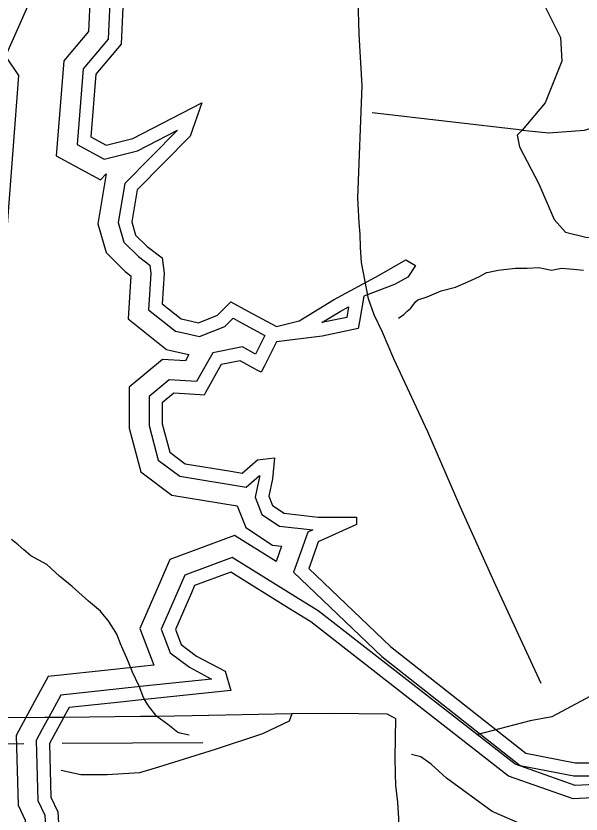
# Model space of a CAD drawing. Extents: x 2001466 to 2224147, y 644118 to 847247.
# Drawn here: x 2008736 to 2011540, y 683586 to 687543 of the extents above; entities that cross this region are included whole.
import ezdxf

# ---------------------------------------------------------------- set-up
doc = ezdxf.new("R2010")
doc.units = 0
for name, color, linetype in [('Exist Hydrographic Buffer Line', 7, 'Continuous'), ('Exist Hydrographic Lake Shore', 7, 'Continuous'), ('Exist Hydrographic Misc Water Feature', 7, 'Continuous'), ('Exist Railroad Siding', 7, 'Continuous'), ('Exist Road Non-System Type 51', 7, 'Continuous')]:
    doc.layers.add(name, color=color, linetype=linetype)

msp = doc.modelspace()

# ---------------------------------------------------------------- linework, layer by layer
at = {"layer": 'Exist Hydrographic Buffer Line'}
for p, q in [((2010167.1, 684937.2), (2010132.6, 684840.4)), ((2010054.2, 684913.5), (2010027.2, 684838)), ((2010132.6, 684840.4), (2010112.9, 684785.3)), ((2009359.1, 684317.1), (2009238.3, 684304.3)), ((2009369.5, 684219.2), (2009248.6, 684206.4)), ((2008828.9, 684143.5), (2008736.9, 683974.6)), ((2008915.3, 684096.5), (2008866.6, 684006.9)), ((2008866.6, 684006.9), (2008836.1, 683951))]:
    msp.add_line(p, q, dxfattribs=at)
for points in [[(2009295.8, 688167), (2009301.1, 688120.8), (2009327.7, 687917.1), (2009309.1, 687819.2), (2009302.5, 687737.3), (2009201.6, 687610.3), (2009193.6, 687427.8), (2009069.6, 687280.4), (2009039.5, 686905.7), (2009174.5, 686832.2), (2009339.6, 686873.7), (2009537.5, 686976), (2009276.3, 686712.1)], [(2009203.4, 688108.9), (2009228.1, 687920), (2009211.5, 687832.4), (2009206.8, 687775.1), (2009104.6, 687646.5), (2009096.7, 687465.5), (2008974, 687319.7), (2008936.3, 686849.9), (2009155.8, 686730.3), (2009184.3, 686759.2)], [(2008035.5, 686448.5), (2008299.7, 686537.2), (2008317.5, 686549.6), (2008400.5, 686503.3), (2008694.4, 686506.9), (2008751.3, 687248), (2008693.2, 687333.1), (2008691.3, 687356.6), (2008855.5, 687727.3)], [(2009184.3, 686759.2), (2009143.2, 686512.5), (2009183.9, 686370), (2009278.9, 686275), (2009306.4, 686254.4), (2009293.1, 686041.1), (2009483.8, 685888.6), (2009510.7, 685882.6)], [(2009276.3, 686712.1), (2009244, 686518.2), (2009271.6, 686421.6), (2009343.5, 686349.6), (2009400.5, 686306.8), (2009405.7, 686265), (2009394.5, 686086), (2009527.5, 685979.7), (2009552, 685974.2)], [(2010253, 686022.1), (2010344.5, 686078), (2010386.8, 686100.9)], [(2010386.8, 686100.9), (2010377.6, 686048.3)], [(2010377.6, 686048.3), (2010253, 686022.1)], [(2009552, 685974.2), (2009647.1, 685953.1), (2009772.8, 686003.4), (2009813.4, 686044), (2009855.6, 686020.6), (2009971.1, 685958.9)], [(2009971.1, 685958.9), (2009924.8, 685866.2)], [(2009924.8, 685866.2), (2009859.7, 685901.7), (2009712.4, 685872.2), (2009632.8, 685730.8)], [(2009510.7, 685882.6), (2009594.8, 685863.9)], [(2009594.8, 685863.9), (2009577.3, 685832.9)], [(2009577.3, 685832.9), (2009463.9, 685840), (2009298.1, 685701.8), (2009298.1, 685580.2)], [(2009632.8, 685730.8), (2009496.8, 685739.3), (2009396.5, 685655.7), (2009396.5, 685580.2)], [(2009298.1, 685580.2), (2009298.1, 685499.6), (2009356, 685282.3), (2009509, 685167.5), (2009833.7, 685113.4), (2009876.3, 685006.8), (2010008.5, 684918.6), (2010054.2, 684913.5)], [(2009396.5, 685580.2), (2009396.5, 685512.5), (2009442.4, 685340.6), (2009548.9, 685260.7), (2009878.5, 685205.7), (2009945.3, 685264.2), (2009944.7, 685257.3), (2009922.3, 685156.7), (2009956.3, 685071.7), (2010043.2, 685013.8), (2010209.1, 684995.4), (2010183.8, 684984), (2010167.1, 684937.2)], [(2010027.2, 684838), (2009820.3, 684966.1), (2009500.1, 684848.1), (2009453.7, 684741.2)], [(2010123.2, 684662.8), (2009809.3, 684857.2), (2009573.6, 684770.3), (2009545.7, 684706.1)], [(2010112.9, 684785.3), (2010551.9, 684366.6), (2011237.1, 683826), (2011504.4, 683774.6), (2011701.6, 683774.6), (2013063.6, 684274.2), (2013063.7, 684273.8), (2012173.7, 683891), (2011835.2, 683744.6), (2011510.7, 683727), (2011212.1, 683832.4), (2010236, 684592.9), (2010123.2, 684662.8)], [(2009453.7, 684741.2), (2009351.3, 684505.8), (2009419.7, 684323.5), (2009359.1, 684317.1)], [(2009545.7, 684706.1), (2009457.5, 684503), (2009501.8, 684384.7), (2009596.7, 684313.5), (2009706.5, 684254.9), (2009369.5, 684219.2)], [(2009238.3, 684304.3), (2008896.7, 684268.1), (2008828.9, 684143.5)], [(2009248.6, 684206.4), (2008958.4, 684175.7), (2008915.3, 684096.5)], [(2008736.9, 683974.6), (2008747.3, 683630.5), (2008782.3, 683555.5), (2008798.1, 683283.6), (2008871.6, 683104), (2008953.3, 683078.6), (2008906.8, 683044.9), (2008866.7, 682709.3), (2008952.8, 682562.4), (2009132.6, 682475.2), (2009195.9, 682482.5)], [(2008836.1, 683951), (2008845, 683653.7), (2008879.5, 683580), (2008895.4, 683305.7), (2008945.1, 683184.2), (2009102.7, 683135.2), (2009071.7, 683042.8), (2008999.4, 682990.5), (2008968.4, 682730.5), (2009022.6, 682637.9), (2009149.8, 682576.3), (2009359.6, 682600.4)]]:
    msp.add_lwpolyline(points, dxfattribs=at)
at = {"layer": 'Exist Hydrographic Lake Shore'}
for p, q in [((2010228.9, 684915.1), (2010195.3, 684821.1)), ((2010195.3, 684821.1), (2010189, 684803.4)), ((2009374.9, 684153.8), (2009255.5, 684141.2)), ((2009376.4, 684154), (2009374.9, 684153.8)), ((2008968.2, 684056.3), (2008924.2, 683975.5)), ((2008973, 684065.1), (2008968.2, 684056.3)), ((2008924.2, 683975.5), (2008902.2, 683935.2))]:
    msp.add_line(p, q, dxfattribs=at)
for points in [[(2009360.6, 688178.3), (2009366.3, 688128.8), (2009394.1, 687915.2), (2009374.3, 687810.4), (2009366.3, 687712.1), (2009266.2, 687586.2), (2009258.2, 687402.6), (2009133.3, 687254.3), (2009108.3, 686943), (2009183.4, 686902.1), (2009316.2, 686935.5), (2009658.3, 687112.3), (2009600.2, 686946.1), (2009337.6, 686680.8)], [(2009337.6, 686680.8), (2009311.1, 686522), (2009330, 686455.9), (2009386.6, 686399.3), (2009462.2, 686342.6), (2009471.6, 686267.1), (2009462.2, 686116), (2009556.6, 686040.4), (2009579.7, 686035.3)], [(2010166.9, 686046.3), (2010311.8, 686134.9), (2010538.3, 686257.6), (2010670.5, 686333.2), (2010717.7, 686304.8)], [(2010717.7, 686304.8), (2010679.9, 686248.2), (2010613.8, 686210.4), (2010462.8, 686153.7), (2010440.6, 686028.2)], [(2009579.7, 686035.3), (2009641.5, 686021.5), (2009735.9, 686059.3), (2009802, 686125.4), (2009887, 686078.2), (2010028.6, 686002.7), (2010141.8, 686031), (2010166.9, 686046.3)], [(2010440.6, 686028.2), (2010434.5, 685993.2), (2010255.1, 685955.4), (2010028.6, 685927.1), (2009967.5, 685805)], [(2009930.3, 685788.4), (2009849.2, 685832.7), (2009754.8, 685813.8), (2009677.2, 685675.9)], [(2009967.5, 685805), (2009953, 685776), (2009930.3, 685788.4)], [(2009650.4, 685663.9), (2009518.8, 685672.2), (2009462.2, 685624.9), (2009462.2, 685580.2)], [(2009677.2, 685675.9), (2009669.8, 685662.7), (2009650.4, 685663.9)], [(2009462.2, 685580.2), (2009462.2, 685521.1), (2009499.9, 685379.4), (2009575.4, 685322.8), (2009802, 685285), (2009858.6, 685275.6), (2009934.2, 685341.7), (2010019.1, 685351.1), (2010009.7, 685247.2), (2009990.8, 685162.2), (2010009.7, 685115), (2010066.3, 685077.3), (2010236.2, 685058.4), (2010425, 685058.4), (2010425, 685020.6), (2010236.2, 684935.6), (2010228.9, 684915.1)], [(2010088.6, 684607), (2009802, 684784.5), (2009622.6, 684718.4), (2009607.3, 684683.2)], [(2010189, 684803.4), (2010595, 684416.2), (2011265.2, 683887.4), (2011510.6, 683840.2), (2011690, 683840.2), (2013106, 684359.6), (2013143.7, 684236.8), (2012199.7, 683830.8), (2011850.5, 683679.7), (2011501.2, 683660.8), (2011180.2, 683774.1), (2010198.5, 684539), (2010088.6, 684607)], [(2009607.3, 684683.2), (2009528.2, 684501.2), (2009556.6, 684425.7), (2009632.1, 684369), (2009773.7, 684293.5), (2009802, 684199.1), (2009376.4, 684154)], [(2009255.5, 684141.2), (2008999.6, 684114.1), (2008973, 684065.1)], [(2008902.2, 683935.2), (2008910.2, 683669.2), (2008944.3, 683596.4), (2008960.3, 683320.4), (2008994.1, 683237.7), (2009186.2, 683178), (2009127.2, 683002), (2009061.1, 682954.2), (2009036.1, 682744.6), (2009069.1, 682688.3), (2009161.2, 682643.7), (2009477.2, 682680), (2009432.8, 682597.9)]]:
    msp.add_lwpolyline(points, dxfattribs=at)
at = {"layer": 'Exist Hydrographic Misc Water Feature'}
for p, q in [((2008194, 683933), (2008775.9, 683935.3)), ((2008965.8, 683937.5), (2009663.8, 683939.9))]:
    msp.add_line(p, q, dxfattribs=at)
msp.add_lwpolyline([(2010634.3, 686044.3), (2010660.3, 686062.3), (2010676.3, 686078.3), (2010694.4, 686092.3), (2010710.4, 686114.3), (2010716.3, 686124.4), (2010730.3, 686134.4), (2010776.4, 686150.4), (2010846.3, 686180.4), (2010916.3, 686198.5), (2010978.2, 686224.5), (2011036.2, 686250.5), (2011070.2, 686270.5), (2011074.1, 686270.5), (2011128.1, 686282.6), (2011214.2, 686292.7), (2011272, 686292.7), (2011330, 686294.7), (2011392.2, 686282.7), (2011442.2, 686292.8), (2011502.1, 686286.8), (2011552.1, 686282.9)], dxfattribs=at)
at = {"layer": 'Exist Railroad Siding'}
msp.add_lwpolyline([(2011341.7, 684233.4), (2011117.4, 684718.9), (2010940.2, 685110.1), (2010778.8, 685481.6), (2010611.7, 685842.8), (2010555.2, 685974.6), (2010513, 686060.5), (2010484.6, 686140.5), (2010450.1, 686320.4), (2010445.8, 686394.3), (2010443.5, 686460.3), (2010439.3, 686516.2), (2010433, 686640.1), (2010453.7, 687196.4), (2010439.5, 687451.7), (2010423.7, 687970.2), (2010383.4, 688259.9), (2010392.1, 688912.3), (2010360.5, 689260), (2010292.6, 689481.3), (2009533.2, 690782.7)], dxfattribs=at)
at = {"layer": 'Exist Road Non-System Type 51'}
for p, q in [((2011247.7, 686976.4), (2010503.4, 687062.5)), ((2011780.1, 684275.7), (2011394.6, 684067)), ((2009374.9, 684153.8), (2009374.1, 684155.2)), ((2009353.6, 684068.7), (2008973, 684065.1)), ((2009435.8, 684069.4), (2009353.6, 684068.7)), ((2009610.2, 684073), (2009435.8, 684069.4)), ((2010105.3, 684083.2), (2009610.2, 684073)), ((2009595.6, 683976.4), (2009557.6, 683985.8))]:
    msp.add_line(p, q, dxfattribs=at)
for points in [[(2010981.4, 688233.6), (2011140.9, 688032.4), (2011209.7, 687894.8), (2011329.1, 687655.9), (2011437.6, 687435.1), (2011444.8, 687319.2), (2011362.3, 687111.8), (2011247.7, 686976.4)], [(2011247.7, 686976.4), (2011380.4, 686963.8), (2011557.3, 686976.4), (2011683.7, 687014.3), (2012103.5, 687213.5)], [(2011247.7, 686976.4), (2011222.4, 686951.1), (2011235, 686894.2), (2011329.8, 686710.8), (2011405.7, 686533.8), (2011462.5, 686470.6), (2011563.7, 686445.3), (2012309.4, 686388.4), (2012416.9, 686369.4), (2012467.4, 686293.5), (2012511.7, 686205)], [(2008775.6, 684895.8), (2008747.6, 684920.1), (2008714.7, 684947.6)], [(2009096.2, 684642), (2009016, 684714.8), (2008951.8, 684764.7), (2008889.8, 684822.4), (2008809.7, 684866.2), (2008775.6, 684895.8)], [(2009159.7, 684586.8), (2009156.1, 684591.2), (2009106.1, 684633), (2009096.2, 684642)], [(2009261.4, 684415.3), (2009258.6, 684421.5), (2009236.4, 684477.5), (2009212.4, 684517.4), (2009194.4, 684545.4), (2009159.7, 684586.8)], [(2009313.6, 684292.1), (2009312.8, 684293.8), (2009286.8, 684359.5), (2009261.4, 684415.3)], [(2009374.1, 684155.2), (2009369.2, 684163.8), (2009346.9, 684219.9), (2009313.6, 684292.1)], [(2009435.8, 684069.4), (2009393.1, 684121.9), (2009374.9, 684153.8)], [(2010105.3, 684083.2), (2010091.1, 684046.9), (2009960, 683983.6), (2009724.6, 683906.2), (2009443.3, 683817.7), (2009350.1, 683790.8), (2009188.9, 683779.7), (2009057.8, 683779.7), (2008961.4, 683801.8)], [(2009557.6, 683985.8), (2009539.5, 683990.3), (2009489.5, 684030.1), (2009435.8, 684069.4)], [(2010618.9, 684059.5), (2010577.8, 684081.6), (2010296.5, 684084.8), (2010105.3, 684083.2)], [(2011394.6, 684067), (2011287.1, 684048.1), (2011021.7, 683978.5)], [(2008973, 684065.1), (2008879.2, 684064.2), (2008653.8, 684062.6)], [(2010618.9, 684059.5), (2010615.7, 683865.1), (2010617.3, 683786), (2010619.8, 683727.1), (2010629.9, 683645.4), (2010634.7, 683563.2), (2010636.4, 683455.1), (2010642.6, 683377.2), (2010650.8, 683277.2), (2010664.9, 683187.3), (2010809.3, 682962.5), (2010872.5, 682861.3), (2010960.9, 682715.9), (2011093.7, 682482), (2011200.5, 682293.6)], [(2013443.7, 683833.2), (2013355.2, 683814.2), (2013292, 683852.2), (2013222.5, 683883.8), (2013178.3, 683883.8), (2013140.4, 683869.6), (2013111.9, 683834.8), (2013077.2, 683814.2), (2013013.9, 683826.9), (2012893.9, 683845.9), (2012811.7, 683814.2), (2012419.9, 683624.6), (2012110.2, 683491.8), (2011958.5, 683447.5), (2011813.1, 683428.5), (2011642.5, 683428.5), (2011490.8, 683447.5), (2011358.1, 683485.5), (2011099, 683599.3), (2010871.4, 683763.7), (2010795.6, 683833.2), (2010744.2, 683869.6), (2010698.4, 683880.6)]]:
    msp.add_lwpolyline(points, dxfattribs=at)

doc.saveas('drawing.dxf')
